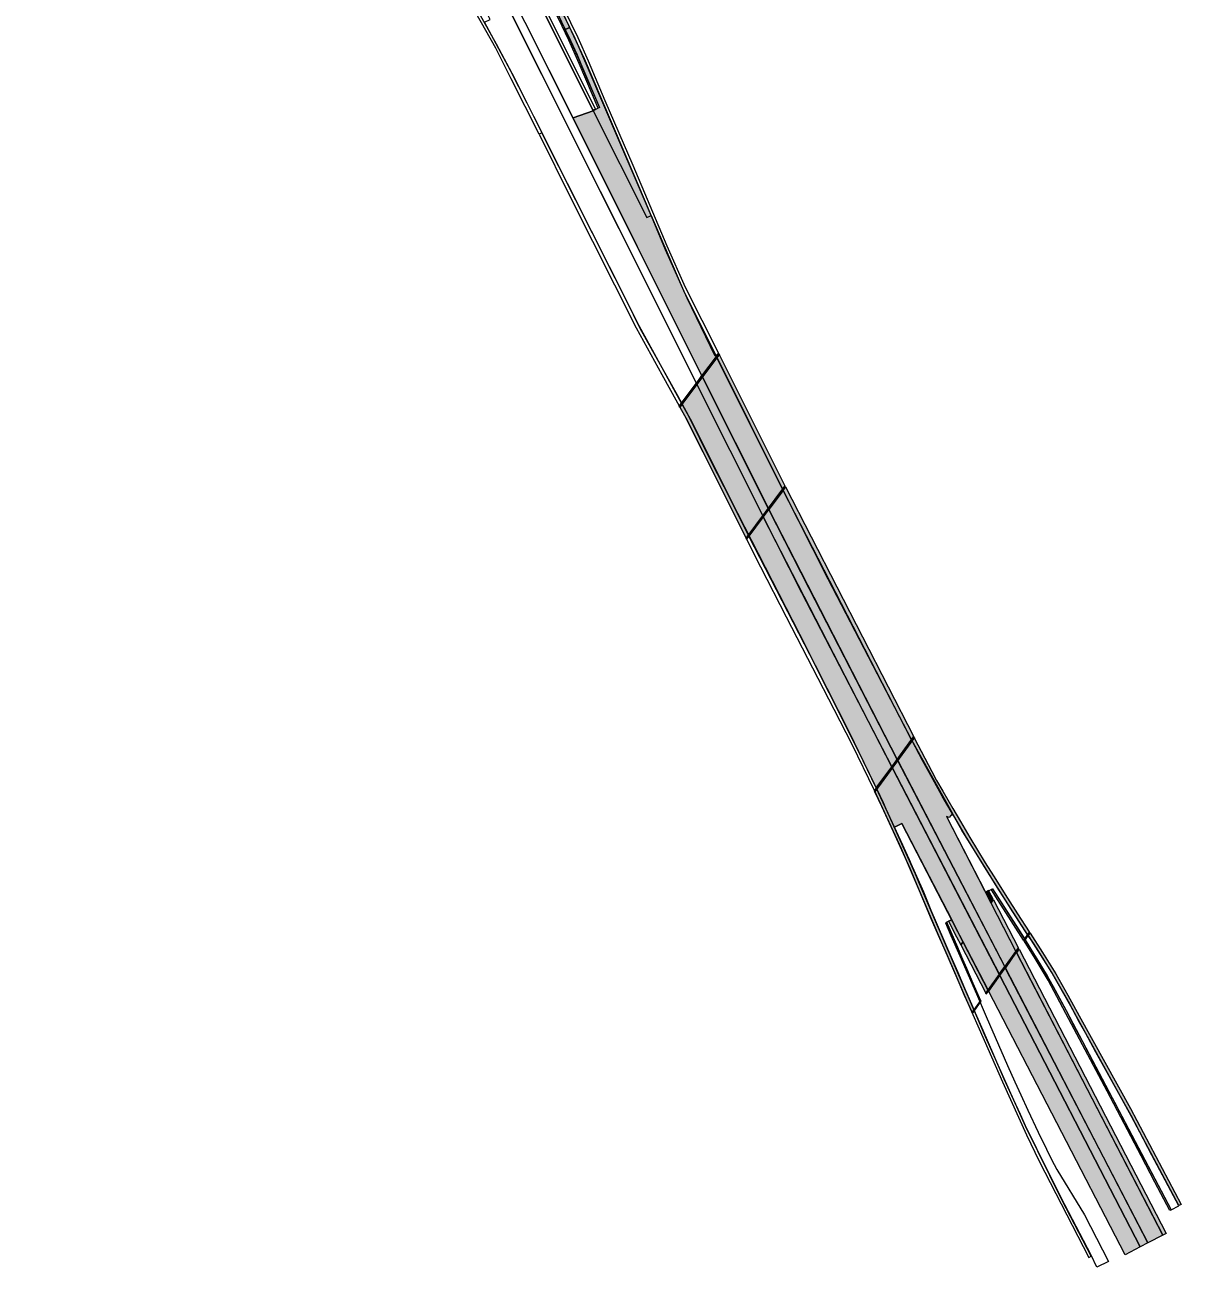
# Model space of a CAD drawing. Extents: x 2356431 to 2371438, y 6972864 to 6982525.
# Drawn here: x 2356704.8 to 2356851.4, y 6974305.6 to 6974463.1 of the extents above; entities that cross this region are included whole.
import ezdxf

# ---------------------------------------------------------------- set-up
doc = ezdxf.new("R2010")
doc.units = 0
doc.header["$LTSCALE"] = 5.6
for name, color, linetype, lineweight in [('10', 7, 'Continuous', 13), ('11', 7, 'Continuous', 13), ('12', 7, 'Continuous', 13), ('13', 7, 'Continuous', 13)]:
    doc.layers.add(name, color=color, linetype=linetype, lineweight=lineweight)

msp = doc.modelspace()

# ---------------------------------------------------------------- hatches: boundary and pattern name
at = {"layer": '10'}
for points in [[(2356790.679, 6974418.601), (2356774.325, 6974451.322), (2356776.887, 6974452.234), (2356783.664, 6974438.697), (2356784.243, 6974438.946), (2356788.442, 6974429.152), (2356792.515, 6974421.054)], [(2356799.162, 6974401.683), (2356790.679, 6974418.601), (2356792.515, 6974421.054), (2356800.965, 6974404.091)], [(2356796.635, 6974398.287), (2356789.424, 6974412.721), (2356788.095, 6974415.148), (2356789.965, 6974417.646), (2356798.425, 6974400.717)], [(2356817.267, 6974372.461), (2356800.965, 6974404.091), (2356801.285, 6974404.529), (2356817.533, 6974372.84)], [(2356815.446, 6974369.967), (2356804.258, 6974391.634), (2356799.162, 6974401.683), (2356800.965, 6974404.091), (2356806.655, 6974392.876), (2356814.043, 6974378.614), (2356817.266, 6974372.46)], [(2356814.743, 6974369.029), (2356798.426, 6974400.718), (2356799.162, 6974401.684), (2356815.446, 6974369.968)], [(2356812.777, 6974366.372), (2356809.458, 6974373.234), (2356805.057, 6974381.869), (2356796.635, 6974398.287), (2356798.425, 6974400.717), (2356803.299, 6974391.137), (2356814.742, 6974369.027)], [(2356829.155, 6974343.529), (2356815.446, 6974369.967), (2356817.266, 6974372.46), (2356822.456, 6974363.101), (2356822.038, 6974362.599), (2356821.665, 6974362.72), (2356828.132, 6974350.221), (2356830.507, 6974345.515)], [(2356827.01, 6974340.602), (2356816.031, 6974361.851), (2356815.11, 6974361.38), (2356812.777, 6974366.372), (2356814.742, 6974369.027), (2356828.43, 6974342.595)], [(2356851.139, 6974313.388), (2356845.138, 6974324.682), (2356837.458, 6974338.701), (2356834.955, 6974343.098), (2356833.174, 6974345.967), (2356832.068, 6974347.641), (2356832.292, 6974347.956), (2356833.868, 6974345.488), (2356835.532, 6974342.787), (2356837.089, 6974340.083), (2356838.505, 6974337.474), (2356845.015, 6974325.689), (2356851.443, 6974313.547)], [(2356849.136, 6974309.667), (2356830.617, 6974345.452), (2356830.881, 6974345.924), (2356849.552, 6974309.859)], [(2356850.02, 6974312.794), (2356848.108, 6974316.372), (2356846.351, 6974319.706), (2356842.045, 6974327.888), (2356836.831, 6974337.751), (2356834.56, 6974341.967), (2356832.933, 6974344.718), (2356831.538, 6974346.954), (2356831.641, 6974347.084), (2356833.449, 6974344.194), (2356835.008, 6974341.517), (2356836.845, 6974338.147), (2356850.172, 6974312.861)], [(2356847.215, 6974308.677), (2356829.155, 6974343.529), (2356830.507, 6974345.515), (2356849.135, 6974309.666)], [(2356846.229, 6974308.18), (2356828.455, 6974342.587), (2356829.124, 6974343.499), (2356847.227, 6974308.689)], [(2356844.355, 6974307.154), (2356827.006, 6974340.609), (2356828.435, 6974342.585), (2356846.265, 6974308.163)]]:
    msp.add_hatch(color=256, dxfattribs=at).paths.add_polyline_path(points)
at = {"layer": '12'}
for points in [[(2356787.795, 6974414.773), (2356792.775, 6974421.422), (2356792.883, 6974421.34), (2356787.866, 6974414.643)], [(2356792.862, 6974421.312), (2356801.23, 6974404.568), (2356801.177, 6974404.608), (2356800.895, 6974404.234), (2356797.595, 6974410.822), (2356795.524, 6974414.978), (2356793.068, 6974419.876), (2356792.561, 6974420.911)], [(2356790.755, 6974418.501), (2356790.025, 6974417.525), (2356798.377, 6974400.862), (2356799.1, 6974401.832)], [(2356796.262, 6974398.049), (2356796.564, 6974398.451), (2356789.225, 6974413.113), (2356788.16, 6974415.038), (2356787.866, 6974414.643), (2356788.831, 6974412.895)], [(2356796.316, 6974397.896), (2356796.262, 6974398.049), (2356801.177, 6974404.608), (2356801.284, 6974404.528)], [(2356812.538, 6974365.991), (2356817.512, 6974372.822), (2356817.622, 6974372.743), (2356812.604, 6974365.852)], [(2356817.602, 6974372.716), (2356819.811, 6974368.449), (2356820.429, 6974367.321), (2356821.214, 6974365.927), (2356822.476, 6974363.75), (2356823.448, 6974362.085), (2356824.63, 6974360.07), (2356825.607, 6974358.462), (2356826.606, 6974356.847), (2356827.638, 6974355.231), (2356829.437, 6974352.393), (2356830.694, 6974350.397), (2356832.189, 6974348.1), (2356832.241, 6974348.022), (2356832.186, 6974348.061), (2356831.973, 6974347.763), (2356828.122, 6974353.786), (2356826.616, 6974356.168), (2356825.216, 6974358.444), (2356823.644, 6974361.02), (2356822.565, 6974362.859), (2356821.139, 6974365.331), (2356819.9, 6974367.555), (2356818.633, 6974369.853), (2356817.312, 6974372.323)], [(2356828.719, 6974343.221), (2356829.072, 6974343.714), (2356815.526, 6974369.878), (2356814.814, 6974368.89), (2356828.365, 6974342.721)], [(2356824.921, 6974337.913), (2356823.981, 6974340.049), (2356822.949, 6974342.446), (2356821.753, 6974345.174), (2356820.668, 6974347.644), (2356819.804, 6974349.666), (2356817.075, 6974356.159), (2356814.985, 6974360.784), (2356813.473, 6974363.992), (2356812.604, 6974365.852), (2356812.846, 6974366.18), (2356813.635, 6974364.508), (2356814.011, 6974363.708), (2356816.123, 6974359.151), (2356818.761, 6974353.198), (2356819.868, 6974350.454), (2356821.086, 6974347.605), (2356822.07, 6974345.362), (2356823.06, 6974343.085), (2356823.983, 6974340.968), (2356825.168, 6974338.274)], [(2356827.644, 6974352.149), (2356827.033, 6974353.333), (2356826.629, 6974353.128), (2356827.345, 6974351.726)], [(2356827.644, 6974352.149), (2356830.829, 6974346.022), (2356830.758, 6974346.068), (2356830.473, 6974345.661), (2356827.345, 6974351.726)], [(2356831.453, 6974347.037), (2356827.944, 6974352.561), (2356827.355, 6974353.505), (2356827.507, 6974353.582), (2356831.606, 6974347.175)], [(2356823.106, 6974346.127), (2356821.714, 6974349.316), (2356821.556, 6974349.233), (2356825.896, 6974339.281), (2356825.987, 6974339.307), (2356826.057, 6974339.375), (2356825.088, 6974341.575), (2356824.266, 6974343.471), (2356823.769, 6974344.607)], [(2356823.787, 6974346.847), (2356823.384, 6974347.652), (2356822.353, 6974349.652), (2356821.951, 6974349.442), (2356822.973, 6974347.456), (2356823.498, 6974346.453)], [(2356831.562, 6974346.958), (2356832.296, 6974347.982), (2356832.186, 6974348.061), (2356831.453, 6974347.037)], [(2356826.949, 6974340.748), (2356823.787, 6974346.847), (2356823.498, 6974346.453), (2356826.668, 6974340.345)], [(2356826.75, 6974340.241), (2356830.868, 6974345.988), (2356830.758, 6974346.068), (2356826.64, 6974340.319)], [(2356824.984, 6974337.769), (2356826.1, 6974339.337), (2356825.995, 6974339.416), (2356824.921, 6974337.913)]]:
    msp.add_hatch(color=256, dxfattribs=at).paths.add_polyline_path(points)
at = {"layer": '13'}
for points in [[(2356771.966, 6974466.801), (2356769.342, 6974472.033), (2356766.982, 6974476.74), (2356765.742, 6974479.254), (2356764.564, 6974481.597), (2356763.563, 6974483.619), (2356763.242, 6974484.266), (2356762.031, 6974486.675), (2356761.704, 6974487.342), (2356759.259, 6974492.247), (2356758.319, 6974494.228), (2356757.379, 6974496.369), (2356756.164, 6974499.308), (2356755.57, 6974499.086), (2356756.183, 6974497.582), (2356757.103, 6974495.431), (2356758.734, 6974491.919), (2356759.666, 6974489.999), (2356762.166, 6974485.015), (2356764.747, 6974479.815), (2356766.744, 6974475.832), (2356769.166, 6974470.967), (2356770.242, 6974468.822), (2356772.165, 6974464.981), (2356773.332, 6974462.545), (2356773.927, 6974462.79)], [(2356773.332, 6974462.545), (2356773.986, 6974461.142), (2356774.831, 6974459.309), (2356775.307, 6974458.187), (2356777.692, 6974452.637), (2356776.887, 6974452.234), (2356783.664, 6974438.697), (2356784.243, 6974438.946), (2356778.242, 6974452.942), (2356776.122, 6974457.896), (2356774.576, 6974461.399), (2356773.927, 6974462.79)]]:
    msp.add_hatch(color=256, dxfattribs=at).paths.add_polyline_path(points)

# ---------------------------------------------------------------- linework, layer by layer
at = {"layer": '10'}
for points in [[(2356776.892, 6974452.284), (2356750.998, 6974503.955), (2356741.034, 6974523.905), (2356738.242, 6974530.982), (2356733.832, 6974542.22), (2356723.136, 6974569.455), (2356722.138, 6974572.026), (2356720.864, 6974574.941), (2356719.969, 6974576.973), (2356715.47, 6974589.107), (2356714.87, 6974590.322), (2356714.732, 6974591.263), (2356715.695, 6974589.339), (2356720.455, 6974576.693), (2356722.922, 6974571.019), (2356723.759, 6974568.858), (2356734.607, 6974541.131), (2356741.424, 6974523.856), (2356749.123, 6974508.465), (2356777.177, 6974452.435)], [(2356789.965, 6974417.684), (2356704.81, 6974587.783), (2356706.424, 6974588.582), (2356711.537, 6974578.044), (2356730.558, 6974538.682), (2356740.149, 6974519.644), (2356790.619, 6974418.644)], [(2356774.325, 6974451.322), (2356765.223, 6974469.505), (2356731.075, 6974537.721), (2356724.31, 6974551.635), (2356727.732, 6974550.751), (2356732.292, 6974541.472), (2356733.404, 6974539.098), (2356737.892, 6974530.135), (2356738.456, 6974530.389), (2356741.036, 6974523.854), (2356776.887, 6974452.234)], [(2356777.513, 6974452.555), (2356775.103, 6974458.227), (2356773.797, 6974461.162), (2356772.537, 6974463.85), (2356769.025, 6974470.873), (2356759.569, 6974489.811), (2356758.595, 6974491.807), (2356757.253, 6974494.674), (2356756.141, 6974497.269), (2356755.401, 6974499.021), (2356755.575, 6974499.07), (2356756.647, 6974496.495), (2356758.099, 6974493.237), (2356759.642, 6974490.016), (2356772.229, 6974464.838), (2356773.216, 6974462.779), (2356774.146, 6974460.81), (2356775.075, 6974458.707), (2356776.137, 6974456.247), (2356777.681, 6974452.653)], [(2356792.365, 6974421.119), (2356788.799, 6974428.462), (2356786.066, 6974434.577), (2356783.641, 6974440.386), (2356777.992, 6974453.659), (2356775.795, 6974458.826), (2356772.778, 6974465.199), (2356763.854, 6974482.987), (2356760.231, 6974490.343), (2356757.87, 6974495.437), (2356756.186, 6974499.407), (2356756.527, 6974499.431), (2356758.851, 6974494.015), (2356760.656, 6974490.3), (2356773.062, 6974465.33), (2356774.929, 6974461.495), (2356776.244, 6974458.538), (2356778.363, 6974453.522), (2356781.909, 6974445.33), (2356786.21, 6974435.077), (2356788.527, 6974429.873), (2356792.789, 6974421.466)], [(2356788.095, 6974415.148), (2356782.698, 6974424.943), (2356773.63, 6974442.986), (2356769.362, 6974451.479), (2356768.502, 6974453.202), (2356766.405, 6974457.31), (2356763.093, 6974463.448), (2356763.825, 6974463.805), (2356759.01, 6974473.472), (2356761.425, 6974474.681), (2356770.344, 6974456.861), (2356789.965, 6974417.646)], [(2356790.679, 6974418.601), (2356774.325, 6974451.322), (2356776.887, 6974452.234), (2356783.664, 6974438.697), (2356784.243, 6974438.946), (2356788.442, 6974429.152), (2356792.515, 6974421.054)], [(2356839.723, 6974306.816), (2356840.046, 6974306.982), (2356836.372, 6974314.055), (2356831.715, 6974323.484), (2356830.205, 6974326.781), (2356826.634, 6974334.8), (2356823.316, 6974342.5), (2356817.771, 6974355.426), (2356813.256, 6974365.371), (2356810.551, 6974370.951), (2356803.079, 6974385.824), (2356791.778, 6974407.939), (2356789.017, 6974413.496), (2356787.604, 6974416.074), (2356782.832, 6974424.628), (2356781.112, 6974428.156), (2356770.37, 6974449.447), (2356770.012, 6974449.263), (2356774.066, 6974441.141), (2356782.329, 6974424.683), (2356785.568, 6974418.766), (2356788.456, 6974413.577), (2356790.8, 6974408.966), (2356798.092, 6974394.399), (2356801.354, 6974388.042), (2356807.395, 6974376.355), (2356809.692, 6974371.923), (2356812.498, 6974366.056), (2356815.957, 6974358.698), (2356817.857, 6974354.244), (2356820.394, 6974348.329), (2356824.235, 6974339.436), (2356826.475, 6974334.364), (2356828.802, 6974329.081), (2356831.851, 6974322.388), (2356833.453, 6974319.047)], [(2356799.162, 6974401.683), (2356790.679, 6974418.601), (2356792.515, 6974421.054), (2356800.965, 6974404.091)], [(2356796.635, 6974398.287), (2356789.424, 6974412.721), (2356788.095, 6974415.148), (2356789.965, 6974417.646), (2356798.425, 6974400.717)], [(2356817.267, 6974372.461), (2356800.965, 6974404.091), (2356801.285, 6974404.529), (2356817.533, 6974372.84)], [(2356815.446, 6974369.967), (2356804.258, 6974391.634), (2356799.162, 6974401.683), (2356800.965, 6974404.091), (2356806.655, 6974392.876), (2356814.043, 6974378.614), (2356817.266, 6974372.46)], [(2356814.743, 6974369.029), (2356798.426, 6974400.718), (2356799.162, 6974401.684), (2356815.446, 6974369.968)], [(2356812.777, 6974366.372), (2356809.458, 6974373.234), (2356805.057, 6974381.869), (2356796.635, 6974398.287), (2356798.425, 6974400.717), (2356803.299, 6974391.137), (2356814.742, 6974369.027)], [(2356829.155, 6974343.529), (2356815.446, 6974369.967), (2356817.266, 6974372.46), (2356822.456, 6974363.101), (2356822.038, 6974362.599), (2356821.665, 6974362.72), (2356828.132, 6974350.221), (2356830.507, 6974345.515)], [(2356827.01, 6974340.602), (2356816.031, 6974361.851), (2356815.11, 6974361.38), (2356812.777, 6974366.372), (2356814.742, 6974369.027), (2356828.43, 6974342.595)], [(2356851.139, 6974313.388), (2356845.138, 6974324.682), (2356837.458, 6974338.701), (2356834.955, 6974343.098), (2356833.174, 6974345.967), (2356832.068, 6974347.641), (2356832.292, 6974347.956), (2356833.868, 6974345.488), (2356835.532, 6974342.787), (2356837.089, 6974340.083), (2356838.505, 6974337.474), (2356845.015, 6974325.689), (2356851.443, 6974313.547)], [(2356849.136, 6974309.667), (2356830.617, 6974345.452), (2356830.881, 6974345.924), (2356849.552, 6974309.859)], [(2356850.02, 6974312.794), (2356848.108, 6974316.372), (2356846.351, 6974319.706), (2356842.045, 6974327.888), (2356836.831, 6974337.751), (2356834.56, 6974341.967), (2356832.933, 6974344.718), (2356831.538, 6974346.954), (2356831.641, 6974347.084), (2356833.449, 6974344.194), (2356835.008, 6974341.517), (2356836.845, 6974338.147), (2356850.172, 6974312.861)], [(2356847.215, 6974308.677), (2356829.155, 6974343.529), (2356830.507, 6974345.515), (2356849.135, 6974309.666)], [(2356846.229, 6974308.18), (2356828.455, 6974342.587), (2356829.124, 6974343.499), (2356847.227, 6974308.689)], [(2356844.355, 6974307.154), (2356827.006, 6974340.609), (2356828.435, 6974342.585), (2356846.265, 6974308.163)]]:
    msp.add_lwpolyline(points, close=True, dxfattribs=at)
msp.add_lwpolyline([(2356761.357, 6974466.521), (2356764.596, 6974460.709), (2356766.884, 6974456.34), (2356770.37, 6974449.447), (2356770.012, 6974449.263), (2356766.466, 6974456.29), (2356764.53, 6974460.155), (2356760.719, 6974466.945)], dxfattribs=at)
at = {"layer": '11'}
for points in [[(2356815.11, 6974361.38), (2356816.031, 6974361.851), (2356822.353, 6974349.652), (2356821.556, 6974349.233), (2356822.241, 6974347.644), (2356823.393, 6974345.048), (2356825.471, 6974340.253), (2356826.734, 6974337.355), (2356829.42, 6974331.17), (2356830.364, 6974329.091), (2356831.1, 6974327.432), (2356832.006, 6974325.481), (2356833.297, 6974322.722), (2356834.353, 6974320.541), (2356835.007, 6974319.223), (2356835.657, 6974317.973), (2356839.203, 6974312.207), (2356842.223, 6974306.309), (2356840.771, 6974305.591), (2356840.014, 6974307.093), (2356836.711, 6974313.505), (2356834.846, 6974317.159), (2356833.137, 6974320.586), (2356831.707, 6974323.525), (2356831.062, 6974324.943), (2356830.172, 6974326.866), (2356829.018, 6974329.436), (2356827.677, 6974332.486), (2356826.316, 6974335.605), (2356825.205, 6974338.157), (2356823.883, 6974341.184), (2356823.251, 6974342.609), (2356821.629, 6974346.353), (2356819.815, 6974350.565), (2356818.317, 6974354.133), (2356817.009, 6974357.232)], [(2356851.133, 6974313.362), (2356847.724, 6974319.789), (2356845.099, 6974324.803), (2356843.528, 6974327.616), (2356842.052, 6974330.292), (2356840.624, 6974332.872), (2356839.342, 6974335.214), (2356838.562, 6974336.617), (2356837.14, 6974339.256), (2356836.236, 6974340.863), (2356835.05, 6974342.933), (2356833.599, 6974345.246), (2356832.42, 6974347.095), (2356832.088, 6974347.559), (2356830.113, 6974350.629), (2356828.73, 6974352.812), (2356826.701, 6974356.013), (2356824.094, 6974360.272), (2356822.456, 6974363.101), (2356822.038, 6974362.599), (2356821.665, 6974362.72), (2356826.629, 6974353.128), (2356827.507, 6974353.582), (2356831.671, 6974347.068), (2356833.144, 6974344.708), (2356834.445, 6974342.517), (2356835.197, 6974341.186), (2356836.802, 6974338.218), (2356837.763, 6974336.373), (2356838.912, 6974334.184), (2356841.096, 6974330.032), (2356842.983, 6974326.496), (2356845.541, 6974321.616), (2356847.84, 6974317.261), (2356850.159, 6974312.866)]]:
    msp.add_lwpolyline(points, close=True, dxfattribs=at)
at = {"layer": '12'}
for points in [[(2356787.795, 6974414.773), (2356792.775, 6974421.422), (2356792.883, 6974421.34), (2356787.866, 6974414.643)], [(2356792.862, 6974421.312), (2356801.23, 6974404.568), (2356801.177, 6974404.608), (2356800.895, 6974404.234), (2356797.595, 6974410.822), (2356795.524, 6974414.978), (2356793.068, 6974419.876), (2356792.561, 6974420.911)], [(2356790.755, 6974418.501), (2356790.025, 6974417.525), (2356798.377, 6974400.862), (2356799.1, 6974401.832)], [(2356796.262, 6974398.049), (2356796.564, 6974398.451), (2356789.225, 6974413.113), (2356788.16, 6974415.038), (2356787.866, 6974414.643), (2356788.831, 6974412.895)], [(2356796.316, 6974397.896), (2356796.262, 6974398.049), (2356801.177, 6974404.608), (2356801.284, 6974404.528)], [(2356812.538, 6974365.991), (2356817.512, 6974372.822), (2356817.622, 6974372.743), (2356812.604, 6974365.852)], [(2356817.602, 6974372.716), (2356819.811, 6974368.449), (2356820.429, 6974367.321), (2356821.214, 6974365.927), (2356822.476, 6974363.75), (2356823.448, 6974362.085), (2356824.63, 6974360.07), (2356825.607, 6974358.462), (2356826.606, 6974356.847), (2356827.638, 6974355.231), (2356829.437, 6974352.393), (2356830.694, 6974350.397), (2356832.189, 6974348.1), (2356832.241, 6974348.022), (2356832.186, 6974348.061), (2356831.973, 6974347.763), (2356828.122, 6974353.786), (2356826.616, 6974356.168), (2356825.216, 6974358.444), (2356823.644, 6974361.02), (2356822.565, 6974362.859), (2356821.139, 6974365.331), (2356819.9, 6974367.555), (2356818.633, 6974369.853), (2356817.312, 6974372.323)], [(2356828.719, 6974343.221), (2356829.072, 6974343.714), (2356815.526, 6974369.878), (2356814.814, 6974368.89), (2356828.365, 6974342.721)], [(2356824.921, 6974337.913), (2356823.981, 6974340.049), (2356822.949, 6974342.446), (2356821.753, 6974345.174), (2356820.668, 6974347.644), (2356819.804, 6974349.666), (2356817.075, 6974356.159), (2356814.985, 6974360.784), (2356813.473, 6974363.992), (2356812.604, 6974365.852), (2356812.846, 6974366.18), (2356813.635, 6974364.508), (2356814.011, 6974363.708), (2356816.123, 6974359.151), (2356818.761, 6974353.198), (2356819.868, 6974350.454), (2356821.086, 6974347.605), (2356822.07, 6974345.362), (2356823.06, 6974343.085), (2356823.983, 6974340.968), (2356825.168, 6974338.274)], [(2356827.644, 6974352.149), (2356827.033, 6974353.333), (2356826.629, 6974353.128), (2356827.345, 6974351.726)], [(2356827.644, 6974352.149), (2356830.829, 6974346.022), (2356830.758, 6974346.068), (2356830.473, 6974345.661), (2356827.345, 6974351.726)], [(2356831.453, 6974347.037), (2356827.944, 6974352.561), (2356827.355, 6974353.505), (2356827.507, 6974353.582), (2356831.606, 6974347.175)], [(2356823.106, 6974346.127), (2356821.714, 6974349.316), (2356821.556, 6974349.233), (2356825.896, 6974339.281), (2356825.987, 6974339.307), (2356826.057, 6974339.375), (2356825.088, 6974341.575), (2356824.266, 6974343.471), (2356823.769, 6974344.607)], [(2356823.787, 6974346.847), (2356823.384, 6974347.652), (2356822.353, 6974349.652), (2356821.951, 6974349.442), (2356822.973, 6974347.456), (2356823.498, 6974346.453)], [(2356831.562, 6974346.958), (2356832.296, 6974347.982), (2356832.186, 6974348.061), (2356831.453, 6974347.037)], [(2356826.949, 6974340.748), (2356823.787, 6974346.847), (2356823.498, 6974346.453), (2356826.668, 6974340.345)], [(2356826.75, 6974340.241), (2356830.868, 6974345.988), (2356830.758, 6974346.068), (2356826.64, 6974340.319)], [(2356824.984, 6974337.769), (2356826.1, 6974339.337), (2356825.995, 6974339.416), (2356824.921, 6974337.913)]]:
    msp.add_lwpolyline(points, close=True, dxfattribs=at)
at = {"layer": '13'}
msp.add_lwpolyline([(2356772.165, 6974464.981), (2356773.332, 6974462.545), (2356773.927, 6974462.79), (2356771.966, 6974466.801)], dxfattribs=at)
msp.add_lwpolyline([(2356773.332, 6974462.545), (2356773.986, 6974461.142), (2356774.831, 6974459.309), (2356775.307, 6974458.187), (2356777.692, 6974452.637), (2356776.887, 6974452.234), (2356783.664, 6974438.697), (2356784.243, 6974438.946), (2356778.242, 6974452.942), (2356776.122, 6974457.896), (2356774.576, 6974461.399), (2356773.927, 6974462.79)], close=True, dxfattribs=at)

doc.saveas('drawing.dxf')
